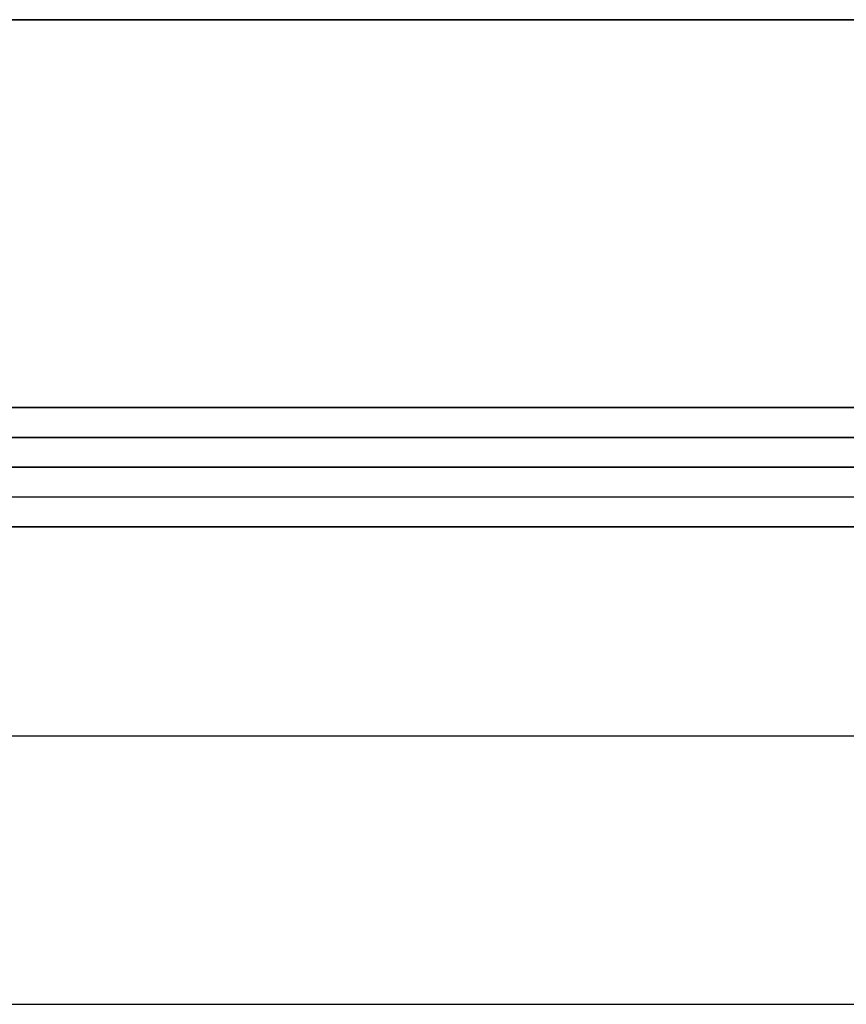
# Model space of a CAD drawing. Header units: millimetres. Extents: x -206 to 214, y -182 to 189.
# Tile 616 of 656: x 114 to 128, y 117 to 133. Entities that reach past the tile are written whole.
import ezdxf

# ---------------------------------------------------------------- set-up
doc = ezdxf.new("R2010")
doc.units = ezdxf.units.MM
doc.layers.add('Default', color=7, linetype='Continuous', true_color=0x000000)

msp = doc.modelspace()

# ---------------------------------------------------------------- linework, layer by layer
at = {"layer": 'Default'}
for p, q in [((213.189, 125.531, 715.503), (-204.811, 125.531, 715.503)), ((-204.811, 125.531, 1113.503), (213.189, 125.531, 1113.503)), ((213.189, 125.531, 914.503), (-204.811, 125.531, 914.503)), ((6.638, 125.531, 824.003), (177.739, 125.531, 824.003)), ((213.189, 125.031, 828.503), (-204.811, 125.031, 828.503)), ((106.689, 124.531, 719.003), (204.189, 124.531, 719.003)), ((-195.811, 121.031, 723.503), (204.189, 121.031, 723.503)), ((-195.811, 121.031, 816.503), (204.189, 121.031, 816.503))]:
    msp.add_line(p, q, dxfattribs=at)
for points in [[(-204.811, 133.031, 1114.503), (4.189, 133.031, 1114.503), (213.189, 133.031, 1114.503)], [(213.189, 133.031, 714.503), (4.189, 133.031, 714.503), (-204.811, 133.031, 714.503)], [(-204.811, 126.531, 1114.503), (4.189, 126.531, 1114.503), (213.189, 126.531, 1114.503)], [(213.189, 126.531, 714.503), (4.189, 126.531, 714.503), (-204.811, 126.531, 714.503)], [(-204.811, 126.031, 1114.003), (4.189, 126.031, 1114.003), (213.189, 126.031, 1114.003)], [(213.189, 126.031, 715.003), (4.189, 126.031, 715.003), (-204.811, 126.031, 715.003)], [(213.189, 125.531, 828.003), (4.189, 125.531, 828.003), (-204.811, 125.531, 828.003)], [(-204.811, 125.531, 820.003), (4.189, 125.531, 820.003), (213.189, 125.531, 820.003)], [(204.189, 125.531, 723.503), (4.189, 125.531, 723.503), (-195.811, 125.531, 723.503)], [(204.189, 125.531, 816.503), (4.189, 125.531, 816.503), (-195.811, 125.531, 816.503)], [(204.189, 125.531, 770.003), (4.189, 125.531, 770.003), (-195.811, 125.531, 770.003)], [(204.189, 125.531, 714.503), (4.189, 125.531, 714.503), (-195.811, 125.531, 714.503)], [(204.189, 125.531, 723.503), (4.189, 125.531, 723.503), (-195.811, 125.531, 723.503)], [(161.739, 125.531, 719.003), (134.189, 125.531, 719.003), (106.638, 125.531, 719.003)], [(-204.811, 124.531, 829.003), (4.189, 124.531, 829.003), (213.189, 124.531, 829.003)], [(204.189, 124.531, 714.503), (4.189, 124.531, 714.503), (-195.811, 124.531, 714.503)], [(204.189, 124.531, 723.503), (4.189, 124.531, 723.503), (-195.811, 124.531, 723.503)], [(-195.811, 116.531, 723.503), (4.189, 116.531, 723.503), (204.189, 116.531, 723.503)], [(-195.811, 116.531, 816.503), (4.189, 116.531, 816.503), (204.189, 116.531, 816.503)], [(-195.811, 116.531, 770.003), (4.189, 116.531, 770.003), (204.189, 116.531, 770.003)]]:
    msp.add_open_spline(points, degree=2, dxfattribs=at)

doc.saveas('drawing.dxf')
